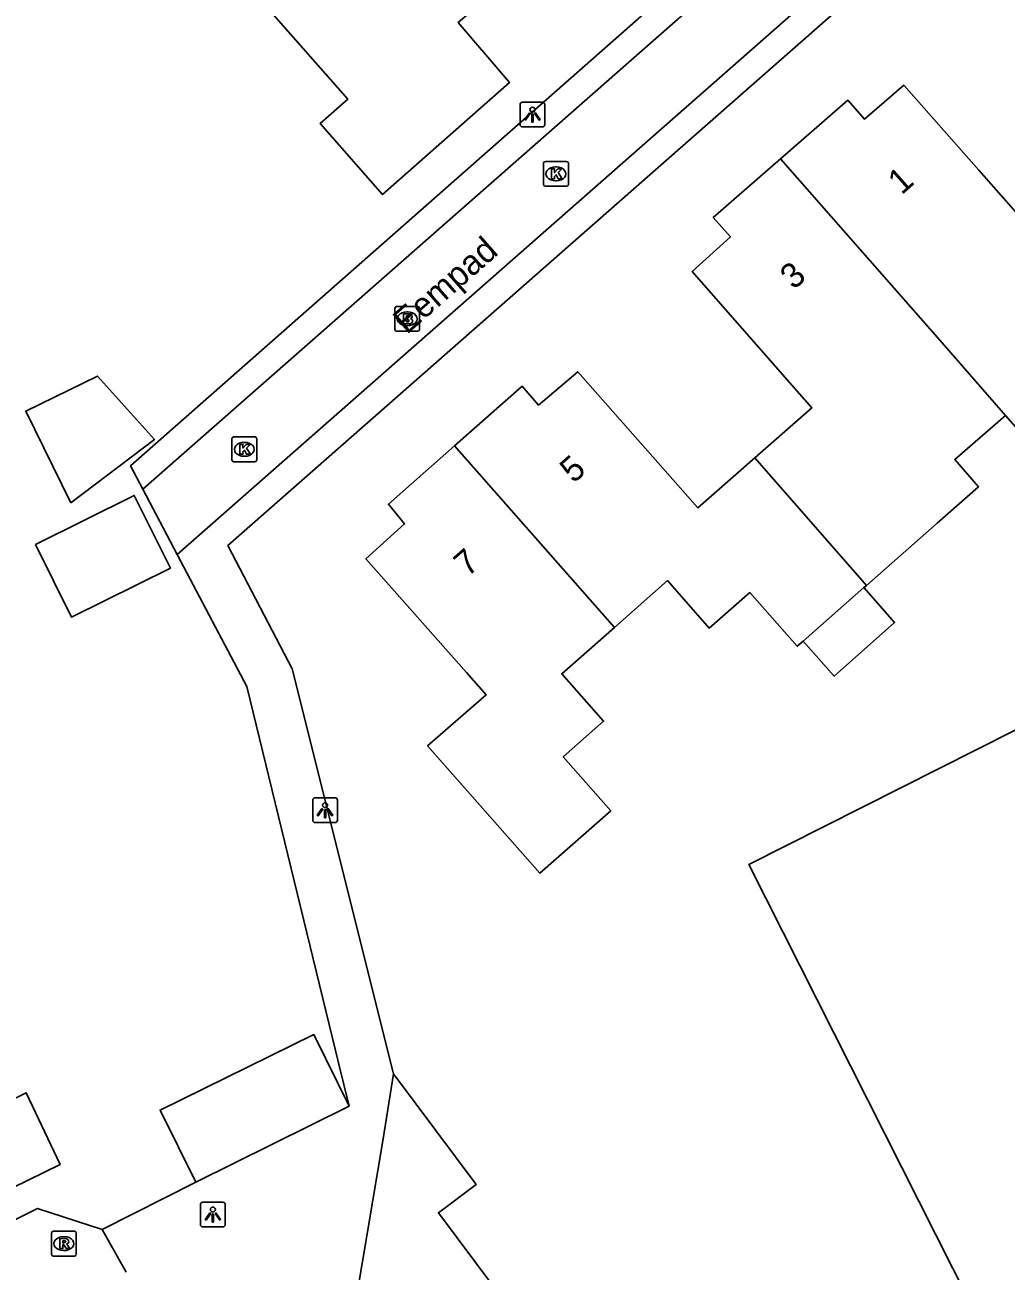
# Model space of a CAD drawing. Extents: x 157321 to 158827, y 386650 to 388532.
# Drawn here: x 157646.3 to 157685.8, y 387754.6 to 387804.8 of the extents above; entities that cross this region are included whole.
import ezdxf

# ---------------------------------------------------------------- set-up
doc = ezdxf.new("R2010")
doc.units = 0
for name, color, linetype in [('IMGEO_Brandkraan', 7, 'Continuous'), ('IMGEO_Kolk', 7, 'Continuous'), ('IMGEO_Lichtpunt', 7, 'Continuous'), ('IMGEO_Muur', 7, 'Continuous'), ('IMGEO_Openbare_ruimte_label', 7, 'Continuous'), ('IMGEO_Pand', 7, 'Continuous'), ('IMGEO_Pand_nummerreeks', 7, 'Continuous'), ('IMGEO_Rijbaan_lokaal_open', 7, 'Continuous'), ('IMGEO_Rioolput', 7, 'Continuous'), ('IMGEO_Voetpad_open', 7, 'Continuous')]:
    doc.layers.add(name, color=color, linetype=linetype)

msp = doc.modelspace()

# ---------------------------------------------------------------- linework, layer by layer
at = {"layer": 'IMGEO_Brandkraan'}
for p, q in [((157661.169, 387792.527), (157661.169, 387793.379)), ((157661.244, 387793.453), (157662.096, 387793.453)), ((157661.657, 387793.233), (157661.682, 387793.233)), ((157662.17, 387793.379), (157662.17, 387792.527)), ((157661.68, 387792.673), (157661.655, 387792.673)), ((157662.096, 387792.453), (157661.244, 387792.453))]:
    msp.add_line(p, q, dxfattribs=at)
for points in [[(157661.169, 387792.527), (157661.169, 387793.379)], [(157661.244, 387793.453), (157662.096, 387793.453)], [(157661.517, 387793.153), (157661.517, 387792.753), (157661.73, 387792.753)], [(157661.748, 387793.153), (157661.517, 387793.153)], [(157662.17, 387793.379), (157662.17, 387792.527)], [(157661.696, 387793.072), (157661.642, 387793.072), (157661.642, 387792.996)], [(157661.642, 387792.996), (157661.695, 387792.996)], [(157661.704, 387792.92), (157661.642, 387792.92), (157661.642, 387792.839)], [(157661.642, 387792.839), (157661.704, 387792.839)], [(157662.096, 387792.453), (157661.244, 387792.453)]]:
    msp.add_lwpolyline(points, dxfattribs=at)
for centre, radius, start, end in [((157661.246, 387793.377), 0.0765, 91.552, 178.448), ((157661.246, 387793.377), 0.0765, 91.552, 178.448), ((157661.752, 387793.008), 0.145, 59.4692, 91.5367), ((157661.777, 387793.055), 0.0922, 285.5137, 58.1501), ((157662.094, 387793.377), 0.0765, 1.552, 88.448), ((157662.094, 387793.377), 0.0765, 1.552, 88.448), ((157661.697, 387793.034), 0.0379, 267.8285, 90.9355), ((157661.705, 387792.879), 0.0404, 269.8759, 90.5077), ((157661.736, 387793.004), 0.251, 268.6676, 293.5347), ((157661.782, 387792.863), 0.105, 301.3115, 78.989), ((157661.246, 387792.529), 0.0765, 181.552, 268.448), ((157661.246, 387792.529), 0.0765, 181.552, 268.448), ((157662.094, 387792.529), 0.0765, 271.552, 358.448), ((157662.094, 387792.529), 0.0765, 271.552, 358.448)]:
    msp.add_arc(centre, radius, start, end, dxfattribs=at)
for centre, major_axis, ratio, start_param, end_param in [((157661.656, 387792.953), (-0.387, 0.002), 0.722429, 4.712389, 7.853982), ((157661.681, 387792.953), (-0.39, 0.002), 0.717154, 1.570796, 4.712389)]:
    msp.add_ellipse(centre, major_axis=major_axis, ratio=ratio, start_param=start_param, end_param=end_param, dxfattribs=at)
at = {"layer": 'IMGEO_Kolk'}
for p, q in [((157667.157, 387798.369), (157667.157, 387799.221)), ((157667.232, 387799.295), (157668.084, 387799.295)), ((157668.158, 387799.221), (157668.158, 387798.369)), ((157667.645, 387799.075), (157667.67, 387799.075)), ((157668.084, 387798.295), (157667.232, 387798.295)), ((157667.668, 387798.515), (157667.643, 387798.515)), ((157654.611, 387787.271), (157654.611, 387788.123)), ((157654.686, 387788.197), (157655.538, 387788.197)), ((157655.612, 387788.123), (157655.612, 387787.271)), ((157655.099, 387787.977), (157655.124, 387787.977)), ((157655.538, 387787.197), (157654.686, 387787.197)), ((157655.122, 387787.417), (157655.097, 387787.417))]:
    msp.add_line(p, q, dxfattribs=at)
for points in [[(157667.157, 387798.369), (157667.157, 387799.221)], [(157667.232, 387799.295), (157668.084, 387799.295)], [(157668.158, 387799.221), (157668.158, 387798.369)], [(157667.478, 387798.995), (157667.601, 387798.995), (157667.601, 387798.844), (157667.731, 387798.995), (157667.895, 387798.995), (157667.749, 387798.844), (157667.902, 387798.595), (157667.75, 387798.595), (157667.665, 387798.759), (157667.601, 387798.692), (157667.601, 387798.595), (157667.478, 387798.595), (157667.478, 387798.995)], [(157668.084, 387798.295), (157667.232, 387798.295)], [(157654.611, 387787.271), (157654.611, 387788.123)], [(157654.686, 387788.197), (157655.538, 387788.197)], [(157655.612, 387788.123), (157655.612, 387787.271)], [(157654.932, 387787.897), (157655.055, 387787.897), (157655.055, 387787.746), (157655.185, 387787.897), (157655.349, 387787.897), (157655.203, 387787.746), (157655.356, 387787.497), (157655.204, 387787.497), (157655.119, 387787.661), (157655.055, 387787.594), (157655.055, 387787.497), (157654.932, 387787.497), (157654.932, 387787.897)], [(157655.538, 387787.197), (157654.686, 387787.197)]]:
    msp.add_lwpolyline(points, dxfattribs=at)
for centre, start, end in [((157667.234, 387799.219), 91.552, 178.448), ((157667.234, 387799.219), 91.552, 178.448), ((157668.082, 387799.219), 1.552, 88.448), ((157668.082, 387799.219), 1.552, 88.448), ((157667.234, 387798.371), 181.552, 268.448), ((157667.234, 387798.371), 181.552, 268.448), ((157668.082, 387798.371), 271.552, 358.448), ((157668.082, 387798.371), 271.552, 358.448), ((157654.688, 387788.121), 91.552, 178.448), ((157654.688, 387788.121), 91.552, 178.448), ((157655.536, 387788.121), 1.552, 88.448), ((157655.536, 387788.121), 1.552, 88.448), ((157654.688, 387787.273), 181.552, 268.448), ((157654.688, 387787.273), 181.552, 268.448), ((157655.536, 387787.273), 271.552, 358.448), ((157655.536, 387787.273), 271.552, 358.448)]:
    msp.add_arc(centre, 0.0765, start, end, dxfattribs=at)
for centre, major_axis, ratio, start_param, end_param in [((157667.644, 387798.795), (-0.387, 0.002), 0.722429, 4.712389, 7.853982), ((157667.669, 387798.795), (-0.39, 0.002), 0.717154, 1.570796, 4.712389), ((157655.098, 387787.697), (-0.387, 0.002), 0.722429, 4.712389, 7.853982), ((157655.123, 387787.697), (-0.39, 0.002), 0.717154, 1.570796, 4.712389)]:
    msp.add_ellipse(centre, major_axis=major_axis, ratio=ratio, start_param=start_param, end_param=end_param, dxfattribs=at)
at = {"layer": 'IMGEO_Lichtpunt'}
for p, q in [((157667.115, 387801.68), (157666.307, 387801.68)), ((157667.115, 387801.68), (157666.307, 387801.68)), ((157666.213, 387801.585), (157666.213, 387800.778)), ((157666.213, 387801.585), (157666.213, 387800.778)), ((157667.209, 387800.778), (157667.209, 387801.585)), ((157667.209, 387800.778), (157667.209, 387801.585)), ((157666.307, 387800.684), (157667.115, 387800.684)), ((157666.307, 387800.684), (157667.115, 387800.684)), ((157657.864, 387773.565), (157657.864, 387772.758)), ((157657.864, 387773.565), (157657.864, 387772.758)), ((157658.766, 387773.66), (157657.958, 387773.66)), ((157658.766, 387773.66), (157657.958, 387773.66)), ((157658.86, 387772.758), (157658.86, 387773.565)), ((157658.86, 387772.758), (157658.86, 387773.565)), ((157657.958, 387772.664), (157658.766, 387772.664)), ((157657.958, 387772.664), (157658.766, 387772.664)), ((157653.347, 387757.274), (157653.347, 387756.467)), ((157653.347, 387757.274), (157653.347, 387756.467)), ((157654.249, 387757.369), (157653.441, 387757.369)), ((157654.249, 387757.369), (157653.441, 387757.369)), ((157654.343, 387756.467), (157654.343, 387757.274)), ((157654.343, 387756.467), (157654.343, 387757.274)), ((157653.441, 387756.373), (157654.249, 387756.373)), ((157653.441, 387756.373), (157654.249, 387756.373))]:
    msp.add_line(p, q, dxfattribs=at)
for points in [[(157666.587, 387801.249), (157666.626, 387801.221), (157666.438, 387800.959), (157666.4, 387800.986), (157666.587, 387801.249)], [(157666.689, 387801.201), (157666.736, 387801.201), (157666.736, 387800.879), (157666.689, 387800.879), (157666.689, 387801.201)], [(157666.799, 387801.221), (157666.837, 387801.248), (157667.024, 387800.986), (157666.985, 387800.958), (157666.799, 387801.221)], [(157658.238, 387773.229), (157658.277, 387773.201), (157658.089, 387772.939), (157658.051, 387772.966), (157658.238, 387773.229)], [(157658.34, 387773.181), (157658.387, 387773.181), (157658.387, 387772.859), (157658.34, 387772.859), (157658.34, 387773.181)], [(157658.45, 387773.201), (157658.488, 387773.228), (157658.675, 387772.966), (157658.636, 387772.938), (157658.45, 387773.201)], [(157653.721, 387756.938), (157653.76, 387756.91), (157653.572, 387756.648), (157653.534, 387756.675), (157653.721, 387756.938)], [(157653.823, 387756.89), (157653.87, 387756.89), (157653.87, 387756.568), (157653.823, 387756.568), (157653.823, 387756.89)], [(157653.933, 387756.91), (157653.971, 387756.937), (157654.158, 387756.675), (157654.119, 387756.647), (157653.933, 387756.91)]]:
    msp.add_lwpolyline(points, dxfattribs=at)
for centre in [(157666.712, 387801.383), (157658.363, 387773.363), (157653.846, 387757.072)]:
    msp.add_circle(centre, 0.0994, dxfattribs=at)
for centre, start, end in [((157666.307, 387801.585), 90, 180), ((157666.307, 387801.585), 90, 180), ((157667.115, 387801.585), 0, 90), ((157667.115, 387801.585), 0, 90), ((157666.307, 387800.778), 180, 270), ((157666.307, 387800.778), 180, 270), ((157667.115, 387800.778), 270, 0), ((157667.115, 387800.778), 270, 360), ((157657.958, 387773.565), 90, 180), ((157657.958, 387773.565), 90, 180), ((157658.766, 387773.565), 0, 90), ((157658.766, 387773.565), 0, 90), ((157657.958, 387772.758), 180, 270), ((157657.958, 387772.758), 180, 270), ((157658.766, 387772.758), 270, 0), ((157658.766, 387772.758), 270, 360), ((157653.441, 387757.274), 90, 180), ((157653.441, 387757.274), 90, 180), ((157654.249, 387757.274), 0, 90), ((157654.249, 387757.274), 0, 90), ((157653.441, 387756.467), 180, 270), ((157653.441, 387756.467), 180, 270), ((157654.249, 387756.467), 270, 0), ((157654.249, 387756.467), 270, 360)]:
    msp.add_arc(centre, 0.0946, start, end, dxfattribs=at)
at = {"layer": 'IMGEO_Muur'}
for points in [[(157651.028, 387786.092), (157650.531, 387787.038), (157665.567, 387800.286)], [(157652.411, 387783.461), (157651.028, 387786.092)], [(157652.933, 387782.468), (157652.411, 387783.461)], [(157655.208, 387778.141), (157652.933, 387782.468)], [(157658.906, 387762.988), (157655.208, 387778.141)]]:
    msp.add_lwpolyline(points, dxfattribs=at)
at = {"layer": 'IMGEO_Pand'}
for points in [[(157656.857, 387806.329), (157655.982, 387805.556), (157659.275, 387801.802), (157658.159, 387800.823), (157660.67, 387797.962), (157665.79, 387802.474), (157663.725, 387804.887), (157664.606, 387805.65), (157667.682, 387808.313), (157669.212, 387809.637), (157667.854, 387811.224), (157668.61, 387811.9), (157666.242, 387814.61)], [(157676.7, 387799.403), (157679.408, 387801.765), (157680.084, 387800.998), (157681.659, 387802.369), (157684.678, 387798.947), (157686.484, 387796.899), (157690.107, 387800.075)], [(157675.671, 387787.356), (157677.959, 387789.367), (157677.167, 387790.271), (157673.143, 387794.866), (157674.68, 387796.26), (157673.993, 387797.041), (157676.7, 387799.403)], [(157676.7, 387799.403), (157683.12, 387792.094), (157685.756, 387789.067)], [(157693.333, 387793.762), (157693.226, 387793.737), (157692.906, 387793.455), (157692.956, 387793.398), (157690.569, 387791.294), (157689.376, 387790.242), (157686.749, 387787.927), (157685.756, 387789.067)], [(157648.124, 387785.542), (157651.491, 387788.089), (157649.197, 387790.65), (157646.31, 387789.229), (157648.124, 387785.542)], [(157663.579, 387787.84), (157666.293, 387790.236), (157666.957, 387789.478), (157668.537, 387790.826), (157672.567, 387786.251), (157673.372, 387785.337), (157675.671, 387787.356)], [(157685.756, 387789.067), (157683.711, 387787.287), (157684.666, 387786.19), (157683, 387784.723), (157680.155, 387782.216)], [(157670.01, 387780.524), (157667.892, 387778.657), (157669.578, 387776.744), (157667.95, 387775.309), (157669.861, 387773.141), (157667.01, 387770.628), (157662.493, 387775.751), (157664.848, 387777.803), (157664.053, 387778.703), (157660.004, 387783.287), (157661.566, 387784.69), (157660.912, 387785.486), (157663.579, 387787.84)], [(157663.579, 387787.84), (157670.01, 387780.524)], [(157680.155, 387782.216), (157675.671, 387787.356)], [(157646.701, 387783.865), (157648.157, 387780.936), (157652.136, 387782.915), (157650.68, 387785.843), (157646.701, 387783.865)], [(157677.609, 387779.971), (157677.373, 387779.763), (157675.461, 387781.93), (157673.833, 387780.495), (157672.146, 387782.407), (157670.01, 387780.524)], [(157680.051, 387782.125), (157681.295, 387780.715), (157678.853, 387778.562), (157677.609, 387779.971)], [(157680.051, 387782.125), (157677.609, 387779.971)], [(157680.155, 387782.216), (157680.051, 387782.125)], [(157693.479, 387735.166), (157687.737, 387746.556), (157675.425, 387770.978), (157693.788, 387780.236), (157698.207, 387771.473), (157693.083, 387768.889), (157700.979, 387753.233), (157702.609, 387750), (157705.432, 387744.401), (157697.511, 387740.392), (157701.981, 387731.559), (157709.692, 387735.507), (157714.151, 387737.79), (157716.357, 387733.432), (157718.606, 387728.966)], [(157653.16, 387758.176), (157651.72, 387761.079), (157657.916, 387764.123), (157659.333, 387761.239)], [(157632.083, 387757.881), (157633.69, 387754.66), (157634.586, 387755.08), (157635.566, 387753.223), (157645.641, 387758.23), (157645.784, 387757.944), (157647.691, 387758.893), (157646.33, 387761.775), (157644.207, 387760.72), (157642.944, 387763.258), (157640.819, 387762.206)], [(157661.114, 387762.545), (157660.706, 387759.926), (157659.244, 387751.236), (157660.17, 387750), (157664.679, 387743.983)], [(157661.114, 387762.545), (157664.445, 387758.077), (157662.927, 387756.946), (157668.103, 387750), (157672.52, 387744.072), (157667.404, 387740.347)], [(157659.333, 387761.239), (157653.16, 387758.176)]]:
    msp.add_lwpolyline(points, dxfattribs=at)
at = {"layer": 'IMGEO_Rijbaan_lokaal_open'}
for points in [[(157687.304, 387814.165), (157652.411, 387783.461)], [(157674.127, 387807.828), (157674.005, 387806.306), (157651.028, 387786.092)], [(157652.411, 387783.461), (157651.028, 387786.092)], [(157633.531, 387750.485), (157646.783, 387757.12), (157649.389, 387756.267)], [(157649.389, 387756.267), (157650.353, 387754.548)]]:
    msp.add_lwpolyline(points, dxfattribs=at)
at = {"layer": 'IMGEO_Rioolput'}
for p, q in [((157647.346, 387755.273), (157647.346, 387756.125)), ((157647.421, 387756.199), (157648.273, 387756.199)), ((157647.834, 387755.979), (157647.859, 387755.979)), ((157648.347, 387756.125), (157648.347, 387755.273)), ((157648.273, 387755.199), (157647.421, 387755.199)), ((157647.857, 387755.419), (157647.832, 387755.419))]:
    msp.add_line(p, q, dxfattribs=at)
for points in [[(157647.346, 387755.273), (157647.346, 387756.125)], [(157647.421, 387756.199), (157648.273, 387756.199)], [(157648.347, 387756.125), (157648.347, 387755.273)], [(157647.935, 387755.897), (157647.683, 387755.899), (157647.683, 387755.499)], [(157647.683, 387755.499), (157647.807, 387755.499), (157647.807, 387755.661), (157647.818, 387755.661)], [(157647.861, 387755.818), (157647.807, 387755.818), (157647.807, 387755.737)], [(157647.807, 387755.737), (157647.859, 387755.737)], [(157647.865, 387755.632), (157647.936, 387755.499), (157648.076, 387755.499), (157648.011, 387755.625)], [(157648.273, 387755.199), (157647.421, 387755.199)]]:
    msp.add_lwpolyline(points, dxfattribs=at)
for centre, radius, start, end in [((157647.423, 387756.123), 0.0765, 91.552, 178.448), ((157647.423, 387756.123), 0.0765, 91.552, 178.448), ((157648.271, 387756.123), 0.0765, 1.552, 88.448), ((157648.271, 387756.123), 0.0765, 1.552, 88.448), ((157647.817, 387755.608), 0.0533, 26.0293, 88.6989), ((157647.843, 387755.926), 0.19, 274.7715, 282.9687), ((157647.867, 387755.722), 0.0964, 77.0061, 93.1865), ((157647.881, 387755.779), 0.0378, 276.6634, 79.6772), ((157647.934, 387755.787), 0.109, 350.3612, 89.416), ((157647.932, 387755.787), 0.112, 277.5842, 350.9817), ((157647.916, 387755.572), 0.108, 29.5134, 73.7905), ((157647.423, 387755.275), 0.0765, 181.552, 268.448), ((157647.423, 387755.275), 0.0765, 181.552, 268.448), ((157648.271, 387755.275), 0.0765, 271.552, 358.448), ((157648.271, 387755.275), 0.0765, 271.552, 358.448)]:
    msp.add_arc(centre, radius, start, end, dxfattribs=at)
for centre, major_axis, ratio, start_param, end_param in [((157647.833, 387755.699), (-0.387, 0.002), 0.722429, 4.712389, 7.853982), ((157647.858, 387755.699), (-0.39, 0.002), 0.717154, 1.570796, 4.712389)]:
    msp.add_ellipse(centre, major_axis=major_axis, ratio=ratio, start_param=start_param, end_param=end_param, dxfattribs=at)
at = {"layer": 'IMGEO_Voetpad_open'}
for points in [[(157689.538, 387814.686), (157654.452, 387783.817), (157657.034, 387778.861), (157661.114, 387762.545)], [(157651.028, 387786.092), (157650.531, 387787.038), (157665.567, 387800.286), (157674.127, 387807.828)], [(157659.333, 387761.239), (157658.906, 387762.988), (157655.208, 387778.141), (157652.933, 387782.468), (157652.411, 387783.461)], [(157649.389, 387756.267), (157653.16, 387758.176)]]:
    msp.add_lwpolyline(points, dxfattribs=at)

# ---------------------------------------------------------------- texts
at = {"layer": 'IMGEO_Openbare_ruimte_label'}
msp.add_text('Eempad', height=1, rotation=41.3099, dxfattribs=at).set_placement((157661.651, 387792.303))
at = {"layer": 'IMGEO_Pand_nummerreeks'}
for s, rotation, p in [('1', 41.379, (157681.576, 387797.925)), ('3', 41.3816, (157677.234, 387794.099)), ('5', 41.4592, (157668.369, 387786.301)), ('7', 41.461, (157664.102, 387782.53))]:
    msp.add_text(s, height=1, rotation=rotation, dxfattribs=at).set_placement(p)

doc.saveas('drawing.dxf')
